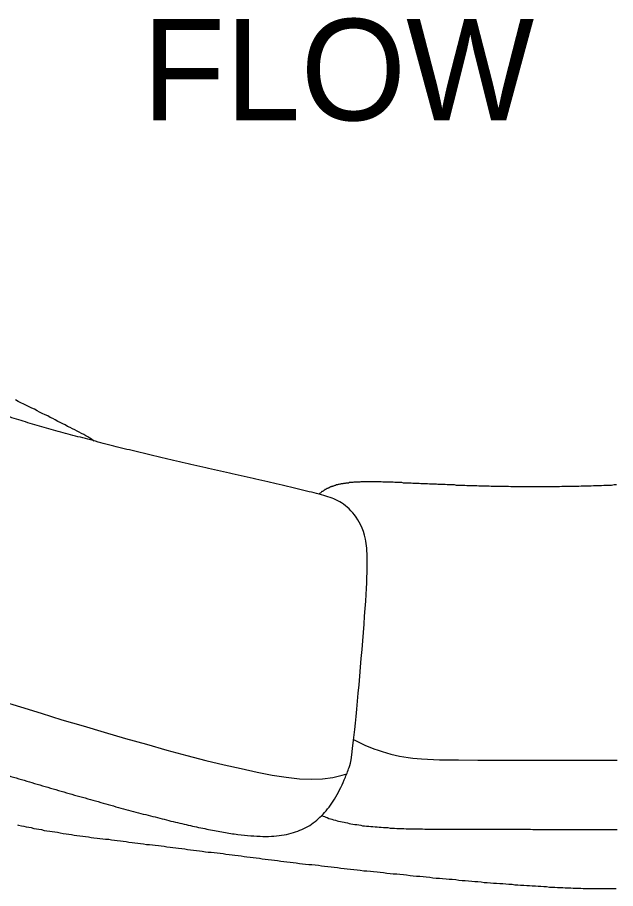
# Model space of a CAD drawing. Extents: x 6707406 to 6714471, y 1868570 to 1872341.
# Drawn here: x 6713993.7 to 6714029.1, y 1870343.5 to 1870395.1 of the extents above; entities that cross this region are included whole.
import ezdxf

# ---------------------------------------------------------------- set-up
doc = ezdxf.new("R2010")
doc.units = 0
doc.layers.add('Nongeo Data(60)', color=7, linetype='Continuous')

msp = doc.modelspace()

# ---------------------------------------------------------------- linework, layer by layer
at = {"layer": 'Nongeo Data(60)'}
for points in [[(6713998.214, 1870369.997), (6713998.168, 1870370.043), (6713998.076, 1870370.112), (6713997.961, 1870370.181), (6713997.846, 1870370.249), (6713997.731, 1870370.318), (6713997.616, 1870370.387), (6713997.479, 1870370.456), (6713997.341, 1870370.525), (6713997.226, 1870370.594), (6713997.088, 1870370.663), (6713996.95, 1870370.732), (6713996.813, 1870370.801), (6713996.652, 1870370.87), (6713996.514, 1870370.961), (6713996.376, 1870371.03), (6713996.216, 1870371.099), (6713996.078, 1870371.168), (6713995.917, 1870371.26), (6713995.779, 1870371.329), (6713995.618, 1870371.398), (6713995.481, 1870371.49), (6713995.32, 1870371.558), (6713995.159, 1870371.627), (6713994.998, 1870371.719), (6713994.861, 1870371.788), (6713994.7, 1870371.88), (6713994.539, 1870371.949), (6713994.378, 1870372.018), (6713994.217, 1870372.11), (6713994.057, 1870372.179), (6713993.896, 1870372.27), (6713993.735, 1870372.339), (6713993.574, 1870372.431)], [(6714012.935, 1870367.471), (6714012.889, 1870367.471), (6714012.843, 1870367.471), (6714012.797, 1870367.448), (6714012.751, 1870367.448), (6714012.705, 1870367.425), (6714012.659, 1870367.425), (6714012.613, 1870367.402), (6714012.59, 1870367.402), (6714012.544, 1870367.402), (6714012.498, 1870367.379), (6714012.452, 1870367.379), (6714012.429, 1870367.356), (6714012.384, 1870367.333), (6714012.338, 1870367.333), (6714012.315, 1870367.31), (6714012.269, 1870367.31), (6714012.246, 1870367.287), (6714012.2, 1870367.287), (6714012.177, 1870367.264), (6714012.131, 1870367.241), (6714012.108, 1870367.241), (6714012.062, 1870367.218), (6714012.039, 1870367.195), (6714011.993, 1870367.195), (6714011.97, 1870367.172), (6714011.947, 1870367.149), (6714011.901, 1870367.126), (6714011.878, 1870367.126), (6714011.855, 1870367.103), (6714011.809, 1870367.08), (6714011.786, 1870367.057), (6714011.763, 1870367.034), (6714011.74, 1870367.011), (6714011.695, 1870367.011), (6714011.672, 1870366.988), (6714011.649, 1870366.965), (6714011.626, 1870366.942), (6714011.603, 1870366.919), (6714011.557, 1870366.896), (6714011.534, 1870366.873), (6714011.511, 1870366.85)], [(6714017.459, 1870367.494), (6714017.344, 1870367.494), (6714017.252, 1870367.494), (6714017.16, 1870367.494), (6714017.069, 1870367.494), (6714016.977, 1870367.516), (6714016.885, 1870367.516), (6714016.793, 1870367.516), (6714016.701, 1870367.516), (6714016.609, 1870367.516), (6714016.517, 1870367.516), (6714016.426, 1870367.539), (6714016.357, 1870367.539), (6714016.265, 1870367.539), (6714016.173, 1870367.539), (6714016.104, 1870367.539), (6714016.012, 1870367.539), (6714015.92, 1870367.562), (6714015.851, 1870367.562), (6714015.759, 1870367.562), (6714015.691, 1870367.562), (6714015.599, 1870367.562), (6714015.53, 1870367.562), (6714015.438, 1870367.562), (6714015.369, 1870367.562), (6714015.3, 1870367.562), (6714015.208, 1870367.585), (6714015.139, 1870367.585), (6714015.071, 1870367.585), (6714015.002, 1870367.585), (6714014.933, 1870367.585), (6714014.864, 1870367.585), (6714014.772, 1870367.585), (6714014.703, 1870367.585), (6714014.634, 1870367.585), (6714014.565, 1870367.585), (6714014.496, 1870367.585), (6714014.45, 1870367.585), (6714014.382, 1870367.585), (6714014.313, 1870367.585), (6714014.244, 1870367.585), (6714014.175, 1870367.585), (6714014.129, 1870367.585), (6714014.06, 1870367.585), (6714013.991, 1870367.585), (6714013.945, 1870367.562), (6714013.876, 1870367.562), (6714013.807, 1870367.562), (6714013.761, 1870367.562), (6714013.693, 1870367.562), (6714013.647, 1870367.562), (6714013.578, 1870367.562), (6714013.532, 1870367.539), (6714013.486, 1870367.539), (6714013.417, 1870367.539), (6714013.371, 1870367.539), (6714013.325, 1870367.539), (6714013.279, 1870367.516), (6714013.21, 1870367.516), (6714013.164, 1870367.516), (6714013.118, 1870367.516), (6714013.072, 1870367.494), (6714013.027, 1870367.494), (6714012.981, 1870367.494), (6714012.935, 1870367.471)], [(6714025.176, 1870367.287), (6714025.038, 1870367.287), (6714024.9, 1870367.287), (6714024.762, 1870367.287), (6714024.624, 1870367.287), (6714024.487, 1870367.287), (6714024.349, 1870367.287), (6714024.211, 1870367.287), (6714024.073, 1870367.287), (6714023.935, 1870367.287), (6714023.798, 1870367.287), (6714023.683, 1870367.287), (6714023.545, 1870367.287), (6714023.407, 1870367.287), (6714023.269, 1870367.287), (6714023.132, 1870367.287), (6714023.017, 1870367.287), (6714022.879, 1870367.287), (6714022.741, 1870367.31), (6714022.603, 1870367.31), (6714022.488, 1870367.31), (6714022.351, 1870367.31), (6714022.236, 1870367.31), (6714022.098, 1870367.31), (6714021.96, 1870367.31), (6714021.845, 1870367.31), (6714021.708, 1870367.31), (6714021.593, 1870367.333), (6714021.478, 1870367.333), (6714021.34, 1870367.333), (6714021.225, 1870367.333), (6714021.088, 1870367.333), (6714020.973, 1870367.333), (6714020.858, 1870367.356), (6714020.72, 1870367.356), (6714020.605, 1870367.356), (6714020.49, 1870367.356), (6714020.376, 1870367.356), (6714020.261, 1870367.356), (6714020.146, 1870367.379), (6714020.008, 1870367.379), (6714019.893, 1870367.379), (6714019.779, 1870367.379), (6714019.664, 1870367.379), (6714019.549, 1870367.402), (6714019.457, 1870367.402), (6714019.342, 1870367.402), (6714019.227, 1870367.402), (6714019.113, 1870367.402), (6714018.998, 1870367.425), (6714018.883, 1870367.425), (6714018.791, 1870367.425), (6714018.676, 1870367.425), (6714018.561, 1870367.425), (6714018.469, 1870367.448), (6714018.355, 1870367.448), (6714018.263, 1870367.448), (6714018.148, 1870367.448), (6714018.056, 1870367.448), (6714017.941, 1870367.471), (6714017.849, 1870367.471), (6714017.758, 1870367.471), (6714017.643, 1870367.471), (6714017.551, 1870367.471), (6714017.459, 1870367.494)], [(6714029.126, 1870367.402), (6714028.988, 1870367.402), (6714028.827, 1870367.379), (6714028.666, 1870367.379), (6714028.529, 1870367.379), (6714028.368, 1870367.379), (6714028.23, 1870367.356), (6714028.069, 1870367.356), (6714027.931, 1870367.356), (6714027.771, 1870367.356), (6714027.633, 1870367.333), (6714027.472, 1870367.333), (6714027.334, 1870367.333), (6714027.197, 1870367.333), (6714027.036, 1870367.333), (6714026.898, 1870367.31), (6714026.76, 1870367.31), (6714026.599, 1870367.31), (6714026.462, 1870367.31), (6714026.324, 1870367.31), (6714026.163, 1870367.31), (6714026.025, 1870367.31), (6714025.887, 1870367.31), (6714025.75, 1870367.287), (6714025.612, 1870367.287), (6714025.474, 1870367.287), (6714025.313, 1870367.287), (6714025.176, 1870367.287)], [(6713992.702, 1870354.633), (6713993.873, 1870354.265), (6713995.09, 1870353.898), (6713996.307, 1870353.507), (6713997.571, 1870353.14), (6713998.811, 1870352.772), (6714000.074, 1870352.405), (6714001.314, 1870352.06), (6714002.531, 1870351.716), (6714003.702, 1870351.394), (6714004.828, 1870351.096), (6714005.907, 1870350.843), (6714006.918, 1870350.614), (6714007.859, 1870350.407), (6714008.755, 1870350.223), (6714009.582, 1870350.108), (6714010.363, 1870350.016), (6714011.074, 1870349.994), (6714011.74, 1870350.016), (6714012.338, 1870350.085), (6714012.889, 1870350.223), (6714013.164, 1870350.315)], [(6714017.597, 1870351.188), (6714018.653, 1870351.142), (6714019.779, 1870351.142), (6714020.927, 1870351.119), (6714022.075, 1870351.119), (6714023.246, 1870351.119), (6714024.418, 1870351.119), (6714025.589, 1870351.119), (6714026.76, 1870351.119), (6714027.954, 1870351.119), (6714029.172, 1870351.119)], [(6714011.695, 1870347.835), (6714011.763, 1870347.812), (6714011.855, 1870347.789), (6714011.924, 1870347.743), (6714012.016, 1870347.72), (6714012.108, 1870347.674), (6714012.2, 1870347.651), (6714012.292, 1870347.628), (6714012.384, 1870347.582), (6714012.498, 1870347.559), (6714012.59, 1870347.536), (6714012.682, 1870347.513), (6714012.797, 1870347.49), (6714012.889, 1870347.467), (6714013.004, 1870347.444), (6714013.095, 1870347.421), (6714013.21, 1870347.398), (6714013.302, 1870347.375), (6714013.417, 1870347.352), (6714013.532, 1870347.329), (6714013.647, 1870347.307), (6714013.761, 1870347.307), (6714013.876, 1870347.284), (6714013.991, 1870347.261), (6714014.106, 1870347.238), (6714014.221, 1870347.238), (6714014.336, 1870347.215), (6714014.473, 1870347.215), (6714014.588, 1870347.192), (6714014.703, 1870347.192), (6714014.841, 1870347.169), (6714014.956, 1870347.169), (6714015.093, 1870347.146), (6714015.208, 1870347.146), (6714015.346, 1870347.123), (6714015.484, 1870347.123), (6714015.599, 1870347.123), (6714015.737, 1870347.1), (6714015.874, 1870347.1), (6714015.989, 1870347.1), (6714016.127, 1870347.077), (6714016.265, 1870347.077), (6714016.403, 1870347.077), (6714016.54, 1870347.077), (6714016.678, 1870347.054), (6714016.816, 1870347.054), (6714016.954, 1870347.054), (6714017.092, 1870347.054), (6714017.229, 1870347.054), (6714017.367, 1870347.054), (6714017.505, 1870347.054), (6714017.643, 1870347.054), (6714017.78, 1870347.031), (6714017.918, 1870347.031), (6714018.079, 1870347.031), (6714018.217, 1870347.031), (6714018.355, 1870347.031), (6714018.492, 1870347.031), (6714018.63, 1870347.031), (6714018.791, 1870347.031), (6714018.929, 1870347.031), (6714019.067, 1870347.031), (6714019.227, 1870347.031), (6714019.365, 1870347.031), (6714019.503, 1870347.031)], [(6713993.689, 1870347.284), (6713993.758, 1870347.261), (6713993.919, 1870347.238), (6713994.057, 1870347.215), (6713994.195, 1870347.169), (6713994.355, 1870347.146), (6713994.493, 1870347.123), (6713994.654, 1870347.077), (6713994.815, 1870347.054), (6713994.952, 1870347.031), (6713995.113, 1870347.008), (6713995.274, 1870346.962), (6713995.435, 1870346.939), (6713995.595, 1870346.916), (6713995.733, 1870346.893), (6713995.894, 1870346.87), (6713996.055, 1870346.847), (6713996.216, 1870346.824), (6713996.399, 1870346.778), (6713996.56, 1870346.755), (6713996.721, 1870346.732), (6713996.882, 1870346.709), (6713997.042, 1870346.686), (6713997.203, 1870346.663), (6713997.387, 1870346.641), (6713997.548, 1870346.618), (6713997.708, 1870346.595), (6713997.892, 1870346.572), (6713998.053, 1870346.549), (6713998.214, 1870346.526), (6713998.397, 1870346.503), (6713998.558, 1870346.48), (6713998.742, 1870346.457), (6713998.903, 1870346.434), (6713999.086, 1870346.434), (6713999.247, 1870346.411), (6713999.431, 1870346.388), (6713999.592, 1870346.365), (6713999.775, 1870346.342), (6713999.936, 1870346.319), (6714000.12, 1870346.296), (6714000.28, 1870346.273), (6714000.464, 1870346.25), (6714000.625, 1870346.227), (6714000.809, 1870346.204), (6714000.969, 1870346.181), (6714001.153, 1870346.158), (6714001.314, 1870346.135), (6714001.498, 1870346.135), (6714001.681, 1870346.112), (6714001.842, 1870346.089), (6714002.026, 1870346.066), (6714002.187, 1870346.043), (6714002.37, 1870346.02), (6714002.531, 1870345.997), (6714002.715, 1870345.974), (6714002.876, 1870345.952), (6714003.059, 1870345.929), (6714003.22, 1870345.906), (6714003.404, 1870345.883), (6714003.588, 1870345.86), (6714003.748, 1870345.837), (6714003.932, 1870345.814), (6714004.093, 1870345.791), (6714004.277, 1870345.768)], [(6714019.503, 1870347.031), (6714019.641, 1870347.031), (6714019.801, 1870347.031), (6714019.939, 1870347.031), (6714020.077, 1870347.031), (6714020.238, 1870347.031), (6714020.376, 1870347.031), (6714020.513, 1870347.031), (6714020.674, 1870347.031), (6714020.812, 1870347.031), (6714020.95, 1870347.031), (6714021.111, 1870347.031), (6714021.248, 1870347.031), (6714021.386, 1870347.031), (6714021.547, 1870347.031), (6714021.685, 1870347.031), (6714021.822, 1870347.031), (6714021.983, 1870347.031), (6714022.121, 1870347.031), (6714022.259, 1870347.031), (6714022.42, 1870347.031), (6714022.557, 1870347.031), (6714022.695, 1870347.031), (6714022.856, 1870347.031), (6714022.994, 1870347.031), (6714023.132, 1870347.031), (6714023.292, 1870347.031), (6714023.43, 1870347.031), (6714023.591, 1870347.031), (6714023.729, 1870347.031), (6714023.866, 1870347.031), (6714024.027, 1870347.031), (6714024.165, 1870347.008), (6714024.326, 1870347.008), (6714024.464, 1870347.008), (6714024.601, 1870347.008), (6714024.762, 1870347.008), (6714024.9, 1870347.008), (6714025.061, 1870347.008), (6714025.198, 1870347.008), (6714025.359, 1870347.008), (6714025.497, 1870347.008), (6714025.658, 1870347.008), (6714025.796, 1870347.008), (6714025.956, 1870347.008), (6714026.094, 1870347.008), (6714026.255, 1870347.008), (6714026.393, 1870347.008), (6714026.553, 1870347.008), (6714026.714, 1870347.008), (6714026.852, 1870347.008), (6714027.013, 1870347.008), (6714027.151, 1870347.008), (6714027.311, 1870347.008), (6714027.472, 1870347.008), (6714027.61, 1870347.008), (6714027.771, 1870347.008), (6714027.931, 1870347.008), (6714028.092, 1870347.008), (6714028.23, 1870347.008), (6714028.391, 1870347.008), (6714028.551, 1870347.008), (6714028.712, 1870347.008), (6714028.85, 1870347.008), (6714029.011, 1870347.008)], [(6714029.011, 1870347.008), (6714029.172, 1870347.008)], [(6714004.277, 1870345.768), (6714004.46, 1870345.745), (6714004.621, 1870345.722), (6714004.805, 1870345.699), (6714004.966, 1870345.676), (6714005.149, 1870345.676), (6714005.333, 1870345.653), (6714005.494, 1870345.63), (6714005.677, 1870345.607), (6714005.861, 1870345.584), (6714006.022, 1870345.561), (6714006.206, 1870345.538), (6714006.389, 1870345.515), (6714006.55, 1870345.492), (6714006.734, 1870345.469), (6714006.918, 1870345.446), (6714007.101, 1870345.423), (6714007.262, 1870345.4), (6714007.446, 1870345.377), (6714007.63, 1870345.354), (6714007.813, 1870345.331), (6714007.997, 1870345.308), (6714008.158, 1870345.286), (6714008.342, 1870345.263), (6714008.525, 1870345.24), (6714008.709, 1870345.217), (6714008.893, 1870345.194), (6714009.076, 1870345.171), (6714009.26, 1870345.148), (6714009.444, 1870345.125), (6714009.628, 1870345.102), (6714009.811, 1870345.079), (6714009.995, 1870345.056), (6714010.179, 1870345.033), (6714010.363, 1870345.01), (6714010.546, 1870344.987), (6714010.73, 1870344.964), (6714010.914, 1870344.941), (6714011.097, 1870344.941), (6714011.304, 1870344.918), (6714011.488, 1870344.895), (6714011.672, 1870344.872), (6714011.855, 1870344.849), (6714012.039, 1870344.826), (6714012.246, 1870344.803), (6714012.429, 1870344.78), (6714012.613, 1870344.757), (6714012.82, 1870344.734), (6714013.004, 1870344.711), (6714013.187, 1870344.688), (6714013.394, 1870344.665), (6714013.578, 1870344.642), (6714013.784, 1870344.62), (6714013.968, 1870344.597), (6714014.175, 1870344.574), (6714014.359, 1870344.574), (6714014.565, 1870344.551), (6714014.749, 1870344.528), (6714014.956, 1870344.505), (6714015.139, 1870344.482), (6714015.346, 1870344.459), (6714015.53, 1870344.436), (6714015.737, 1870344.413), (6714015.92, 1870344.39), (6714016.127, 1870344.39)], [(6714016.127, 1870344.39), (6714016.311, 1870344.367), (6714016.517, 1870344.344), (6714016.701, 1870344.321), (6714016.908, 1870344.298), (6714017.092, 1870344.275), (6714017.298, 1870344.252), (6714017.482, 1870344.252), (6714017.689, 1870344.229), (6714017.872, 1870344.206), (6714018.079, 1870344.183), (6714018.263, 1870344.16), (6714018.447, 1870344.137), (6714018.653, 1870344.137), (6714018.837, 1870344.114), (6714019.044, 1870344.091), (6714019.227, 1870344.068), (6714019.411, 1870344.068), (6714019.618, 1870344.045), (6714019.801, 1870344.022), (6714019.985, 1870343.999), (6714020.169, 1870343.999), (6714020.376, 1870343.976), (6714020.559, 1870343.953), (6714020.743, 1870343.931), (6714020.927, 1870343.931), (6714021.111, 1870343.908), (6714021.294, 1870343.885), (6714021.478, 1870343.885), (6714021.662, 1870343.862), (6714021.845, 1870343.839), (6714022.029, 1870343.839), (6714022.213, 1870343.816), (6714022.397, 1870343.816), (6714022.58, 1870343.793), (6714022.764, 1870343.77), (6714022.948, 1870343.77), (6714023.109, 1870343.747), (6714023.292, 1870343.747), (6714023.453, 1870343.724), (6714023.637, 1870343.724), (6714023.821, 1870343.701), (6714023.981, 1870343.701), (6714024.142, 1870343.678), (6714024.326, 1870343.678), (6714024.487, 1870343.655), (6714024.647, 1870343.655), (6714024.831, 1870343.632), (6714024.992, 1870343.632), (6714025.153, 1870343.609), (6714025.313, 1870343.609), (6714025.474, 1870343.609), (6714025.635, 1870343.586), (6714025.796, 1870343.586), (6714025.956, 1870343.586), (6714026.094, 1870343.563), (6714026.255, 1870343.563), (6714026.416, 1870343.563), (6714026.553, 1870343.54), (6714026.714, 1870343.54), (6714026.875, 1870343.54), (6714027.013, 1870343.54), (6714027.151, 1870343.517), (6714027.311, 1870343.517), (6714027.449, 1870343.517)], [(6714027.449, 1870343.517), (6714027.587, 1870343.517), (6714027.748, 1870343.517), (6714027.885, 1870343.517), (6714028.023, 1870343.517), (6714028.161, 1870343.517), (6714028.299, 1870343.517), (6714028.437, 1870343.517), (6714028.574, 1870343.517), (6714028.712, 1870343.517), (6714028.827, 1870343.517), (6714028.965, 1870343.517), (6714029.103, 1870343.517)]]:
    msp.add_lwpolyline(points, dxfattribs=at)
msp.add_arc((6714018.209, 1870360.996), 9.824, 241.8363, 266.4216, dxfattribs=at)
msp.add_open_spline([(6713977.223, 1870370.801), (6713976.671, 1870370.043), (6713975.064, 1870366.896), (6713973.318, 1870362.395), (6713973.273, 1870361.89), (6713973.25, 1870361.408), (6713973.25, 1870360.948), (6713973.273, 1870360.466), (6713973.341, 1870359.961), (6713973.433, 1870359.455), (6713973.571, 1870358.927), (6713973.778, 1870358.422), (6713974.053, 1870357.894), (6713974.421, 1870357.389), (6713974.88, 1870356.906), (6713975.454, 1870356.424), (6713976.143, 1870355.988), (6713976.947, 1870355.574), (6713977.843, 1870355.184), (6713978.784, 1870354.816), (6713979.818, 1870354.449), (6713980.874, 1870354.081), (6713981.977, 1870353.737), (6713983.079, 1870353.392), (6713984.181, 1870353.025), (6713985.307, 1870352.681), (6713986.409, 1870352.336), (6713987.534, 1870351.969), (6713988.683, 1870351.601), (6713989.831, 1870351.234), (6713991.025, 1870350.866), (6713992.219, 1870350.499), (6713993.46, 1870350.108), (6713994.7, 1870349.741), (6713995.963, 1870349.373), (6713997.226, 1870349.006), (6713998.466, 1870348.661), (6713999.66, 1870348.317), (6714000.855, 1870347.995), (6714001.98, 1870347.72), (6714003.036, 1870347.444), (6714004.047, 1870347.215), (6714005.011, 1870347.008), (6714005.884, 1870346.847), (6714006.734, 1870346.709), (6714007.492, 1870346.64), (6714008.227, 1870346.595), (6714008.87, 1870346.617), (6714009.467, 1870346.686), (6714010.018, 1870346.824), (6714010.523, 1870347.008), (6714010.982, 1870347.238), (6714011.396, 1870347.559), (6714011.763, 1870347.904), (6714012.131, 1870348.34), (6714012.452, 1870348.799), (6714012.751, 1870349.35), (6714013.026, 1870349.948), (6714013.279, 1870350.591), (6714013.532, 1870351.28), (6714014.45, 1870361.867), (6714014.382, 1870364.393), (6714013.647, 1870365.725), (6714012.751, 1870366.483), (6714011.855, 1870366.782), (6714010.638, 1870367.08), (6714009.352, 1870367.379), (6714007.974, 1870367.7), (6714006.573, 1870368.022), (6714005.172, 1870368.343), (6714003.771, 1870368.642), (6714002.416, 1870368.963), (6714001.107, 1870369.285), (6713999.844, 1870369.583), (6713998.604, 1870369.905), (6713997.41, 1870370.226), (6713996.238, 1870370.525), (6713995.113, 1870370.847), (6713994.034, 1870371.168), (6713992.954, 1870371.513), (6713991.944, 1870371.834), (6713990.933, 1870372.179), (6713989.992, 1870372.5), (6713989.073, 1870372.822), (6713988.223, 1870373.12), (6713987.397, 1870373.419), (6713986.616, 1870373.717), (6713985.904, 1870373.97), (6713985.238, 1870374.222), (6713984.618, 1870374.429), (6713984.067, 1870374.636), (6713983.538, 1870374.797), (6713983.056, 1870374.934), (6713982.62, 1870375.049), (6713982.229, 1870375.118), (6713981.862, 1870375.164), (6713981.54, 1870375.164), (6713981.242, 1870375.141), (6713980.943, 1870375.095), (6713980.782, 1870375.026), (6713980.691, 1870375.003)], degree=3, dxfattribs=at)

# ---------------------------------------------------------------- texts
msp.add_text('FLOW', height=6, dxfattribs=at).set_placement((6714001.075, 1870388.982))

doc.saveas('drawing.dxf')
